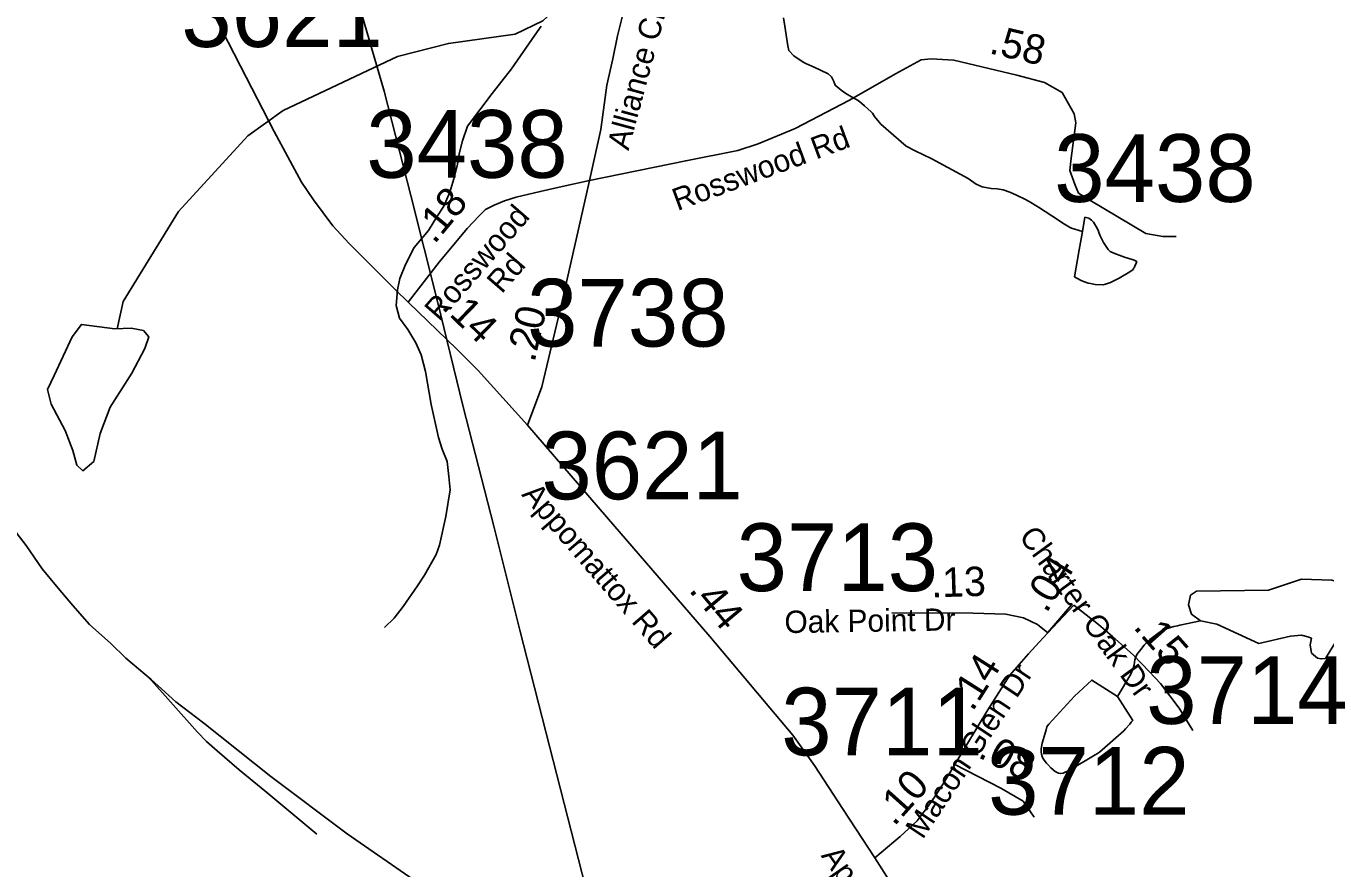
# Model space of a CAD drawing. Extents: x 1662474 to 1856135, y 779280 to 917889.
# Drawn here: x 1774997 to 1780521, y 801155 to 804737 of the extents above; entities that cross this region are included whole.
import ezdxf

# ---------------------------------------------------------------- set-up
doc = ezdxf.new("R2010")
doc.units = 0
for name, color, linetype in [('Cogo Default Point CELL', 7, 'Continuous'), ('Exist Hydrographic Misc Water Feature', 7, 'Continuous'), ('Exist Hydrographic Pond Under 1500 Sq Ft', 7, 'Continuous'), ('Exist Railroad Mainline', 7, 'Continuous'), ('Exist Railroad Siding', 7, 'Continuous'), ('Exist Road Non-System Type 51', 7, 'Continuous'), ('Exist Road Secondary Mileage Tenths English Label', 7, 'Continuous'), ('Exist Road Secondary Type 51 Attributed', 7, 'Continuous'), ('Exist Road Secondary Type 51 Label', 7, 'Continuous'), ('Exist Utilities Electrical Transmission Line', 7, 'Continuous'), ('Prop DGN Element Guardrail', 7, 'Continuous')]:
    doc.layers.add(name, color=color, linetype=linetype)

msp = doc.modelspace()

# ---------------------------------------------------------------- linework, layer by layer
at = {"layer": 'Exist Hydrographic Misc Water Feature'}
for points in [[(1775384.5, 803448.3), (1775409.4, 803564.6), (1775645.4, 803947), (1775940.3, 804269.2), (1776090.4, 804377.8), (1776576.4, 804607.5), (1776793.3, 804662.2), (1777077.3, 804702.3), (1777194.4, 804759), (1777505.5, 805048.1), (1777672.4, 805182.5), (1778120.4, 805468.8)], [(1779489.3, 803862.9), (1779443.2, 803877.2), (1779433.4, 803881.3), (1779413.5, 803893.4), (1779359.5, 803929.8), (1779301.9, 803966.2), (1779261.9, 803990.5), (1779244.1, 804000.6), (1779208.2, 804016.9), (1779180.3, 804029.1), (1779152.4, 804039.3), (1779126.4, 804043.4), (1779100.4, 804045.6), (1779062.4, 804051.9), (1779036.6, 804064.1), (1779002.6, 804088.3), (1778849.2, 804171.4), (1778777.4, 804205.9), (1778739.7, 804226.1), (1778632.2, 804318.9), (1778624.2, 804326.9), (1778604.3, 804351.1), (1778596.5, 804365.2), (1778590.6, 804371.2), (1778562.7, 804397.4), (1778550.8, 804407.5), (1778534.8, 804419.6), (1778506.9, 804435.8), (1778483, 804450), (1778463.1, 804464.1), (1778437.2, 804484.3), (1778431.5, 804500.4), (1778421.4, 804520.4), (1778407.7, 804532.6), (1778375.7, 804548.8), (1778347.8, 804560.9), (1778315.8, 804575.2), (1778303.9, 804581.3), (1778276.1, 804599.4), (1778262.1, 804609.6), (1778240.2, 804631.8), (1778236.5, 804651.7), (1778222.9, 804735.9), (1778217.2, 804772)], [(1776521.8, 802178.3), (1776562.2, 802218), (1776600.6, 802267.7), (1776661.3, 802355.3), (1776691.8, 802401), (1776740.4, 802488.7), (1776754.8, 802528.5), (1776781.8, 802650.3), (1776800.7, 802764.2), (1776795.2, 802820.3), (1776787.8, 802884.4), (1776766.3, 802936.5), (1776750.7, 802986.7), (1776719.7, 803127), (1776694.9, 803267.2), (1776677.5, 803337.4), (1776653.9, 803389.6), (1776620.5, 803445.8), (1776584.8, 803494.2), (1776571, 803548.3), (1776575.8, 803614.3), (1776586, 803662.2), (1776610.6, 803722), (1776647.1, 803793.8), (1776707.8, 803867.2), (1776744.3, 803924.9), (1776772.8, 803970.7), (1776799.1, 804030.5), (1776815.7, 804086.4), (1776830, 804142.3), (1776840.7, 804198.2), (1776853, 804248.1), (1776873.5, 804310), (1776978.7, 804449.2), (1777061.5, 804554.5), (1777160.8, 804697.7), (1777187, 804735.5)], [(1779637.7, 801884.8), (1779694.2, 801979), (1779704.4, 802004.9), (1779708.5, 802019), (1779712.6, 802040.9), (1779714.7, 802050.9), (1779720.9, 802062.8), (1779736.8, 802084.8), (1779751, 802102.6), (1779775.2, 802126.5), (1779815.4, 802156.2), (1779837.5, 802168.1), (1779849.6, 802174), (1779863.6, 802177.9), (1779877.7, 802181.8), (1779893.7, 802185.6), (1779903.6, 802187.6), (1779991.7, 802206.3)]]:
    msp.add_lwpolyline(points, dxfattribs=at)
at = {"layer": 'Exist Hydrographic Pond Under 1500 Sq Ft'}
for points in [[(1779489.3, 803862.9), (1779474.6, 803784.9), (1779455.9, 803669), (1779461.9, 803665), (1779485.9, 803652.8), (1779513.7, 803642.7), (1779523.6, 803640.6), (1779543.7, 803636.4), (1779577.7, 803636.2), (1779587.6, 803638.1), (1779599.9, 803642.1), (1779605.8, 803644), (1779613.8, 803647.9), (1779645.8, 803663.8), (1779690.1, 803691.4), (1779704.2, 803701.4), (1779708.1, 803707.3), (1779710.2, 803711.3), (1779712.2, 803715.3), (1779718.2, 803727.2), (1779720.4, 803735.2), (1779706.5, 803741.4), (1779700.3, 803743.4), (1779668.6, 803753.6), (1779622.6, 803769.9), (1779606.6, 803778.1), (1779602.7, 803782.1), (1779598.8, 803786.1), (1779579, 803816.3), (1779565.2, 803844.4), (1779559.1, 803858.4), (1779555.4, 803868.5), (1779549.4, 803880.4), (1779545.3, 803888.5), (1779535.5, 803902.5), (1779531.6, 803906.5), (1779527.5, 803910.6), (1779515.6, 803918.7), (1779499.6, 803922.8), (1779489.3, 803862.9)], [(1775374.2, 803447.8), (1775232.4, 803467.6), (1775192.9, 803414.9), (1775117.1, 803250.1), (1775087.4, 803190.8), (1775103.9, 803128.2), (1775163.2, 803016.2), (1775196.2, 802930.6), (1775212.7, 802868), (1775239, 802844.9), (1775285.2, 802884.4), (1775311.6, 803003), (1775354.4, 803115.1), (1775446.7, 803260), (1775502.7, 803365.5), (1775519.2, 803414.9), (1775496.2, 803441.2), (1775443.4, 803451.1), (1775374.2, 803447.8)], [(1780569.8, 802126), (1780569.8, 802373.2), (1780550.1, 802379.8), (1780420.4, 802383), (1780280.3, 802336.3), (1779974.3, 802332.7), (1779949.2, 802315.1), (1779940.5, 802274.3), (1779953.4, 802234.5), (1779991.7, 802206.3), (1780060.4, 802192.9), (1780238.9, 802110.4), (1780373.7, 802141.1), (1780420.8, 802145.4), (1780447.1, 802138.9), (1780462.9, 802132.7), (1780458, 802103.8), (1780462.9, 802069), (1780488.4, 802047.8), (1780504, 802044.7), (1780522.4, 802045.8), (1780569.8, 802123.5)], [(1779637.7, 801884.8), (1779702.8, 801783), (1779696.9, 801775), (1779690.7, 801767), (1779672.5, 801747.1), (1779664.5, 801739.1), (1779561.9, 801647.8), (1779553.7, 801641.9), (1779543.7, 801635.9), (1779433.4, 801570.7), (1779407.1, 801558.9), (1779395.2, 801557), (1779387.2, 801559), (1779373.3, 801565.2), (1779355.4, 801581.2), (1779341.3, 801595.4), (1779335.6, 801601.4), (1779321.6, 801619.5), (1779317.7, 801629.6), (1779315.7, 801639.6), (1779313.8, 801649.6), (1779313.8, 801661.6), (1779317.9, 801685.6), (1779334.5, 801743.4), (1779338.4, 801755.4), (1779340.5, 801759.4), (1779346.6, 801767.4), (1779455.5, 801886.6), (1779528.8, 801954.4), (1779637.7, 801884.8)]]:
    msp.add_lwpolyline(points, dxfattribs=at)
at = {"layer": 'Exist Railroad Mainline'}
for points in [[(1774922.9, 802624.8), (1774997, 802526.7), (1775065.1, 802427.5)], [(1775065.1, 802427.5), (1775133.5, 802344.8), (1775196.5, 802271.3), (1775266.4, 802190.3), (1775357.5, 802109.8), (1775420.6, 802047.4), (1775529.1, 801956.5), (1775634.1, 801862), (1775753.1, 801771.1), (1776037.8, 801544.5), (1776362.3, 801300.5), (1776661.9, 801093.1)]]:
    msp.add_lwpolyline(points, dxfattribs=at)
at = {"layer": 'Exist Railroad Siding'}
msp.add_lwpolyline([(1775518.6, 801966), (1775726.4, 801732.5), (1775764.5, 801692.7), (1775809, 801653.1), (1775903.2, 801573.3), (1776011.7, 801483.8), (1776232.8, 801299.1)], dxfattribs=at)
at = {"layer": 'Exist Road Non-System Type 51'}
msp.add_line((1779342, 802156.4), (1779443.6, 802275.8), dxfattribs=at)
at = {"layer": 'Exist Road Secondary Type 51 Attributed'}
for points in [[(1775212.8, 805927.4), (1775242, 805861.7), (1775383.3, 805589.1), (1775533.9, 805302.9), (1775750.2, 804876), (1775908.7, 804566.4), (1776051.5, 804288.1), (1776167.8, 804072.8), (1776218.8, 803996.7), (1776301.4, 803886.9), (1776370.7, 803811.9), (1776568.6, 803614.6), (1776621.8, 803562.5)], [(1777392.7, 804080.1), (1777440.7, 804295.9), (1777466.8, 804485), (1777492.7, 804597), (1777512.4, 804695.1), (1777535.4, 804790.8)], [(1777392.7, 804080.1), (1777802.4, 804163.5), (1778024.2, 804207.3), (1778110.8, 804234.8), (1778268.1, 804300.5), (1778499.2, 804420.6), (1778693.7, 804532.6), (1778803.5, 804592.2), (1778846.4, 804596.8), (1778942.1, 804591.7), (1779210.3, 804528), (1779328.1, 804495.9), (1779403.1, 804453.1), (1779454.3, 804363.6), (1779460.4, 804324.9), (1779440.5, 804174.8), (1779435.2, 804121.3), (1779457.9, 804059.7), (1779472.1, 804026.1), (1779520, 803995.5), (1779759.1, 803854.3), (1779831, 803841.3), (1779887, 803841.3)], [(1776621.8, 803562.5), (1776754.2, 803732.4), (1776872, 803875.2), (1776924.1, 803929.4), (1776951.2, 803955.5), (1776988.2, 803973.8), (1777031, 803993.6), (1777081, 804008.2), (1777183.2, 804032.1), (1777289.5, 804057.2), (1777392.7, 804080.1)], [(1777129.5, 803039.1), (1777189.9, 803201.8), (1777273.3, 803554.1), (1777346.3, 803873.1), (1777392.7, 804080.1)], [(1776621.8, 803562.5), (1776828.2, 803362.3), (1776919.9, 803271.6), (1777129.5, 803039.1)], [(1778605.7, 801198.1), (1778471.2, 801403.4), (1778349.7, 801590.6), (1778258, 801719.8), (1777904.1, 802139.5), (1777465.2, 802649.2), (1777129.5, 803039.1)], [(1779341.7, 802156.1), (1779453.2, 802272.9)], [(1779453.2, 802272.9), (1779557.5, 802190.5), (1779616.9, 802139.5), (1779705.5, 802061.3), (1779774.3, 801989.3), (1779821.7, 801939.8), (1779899.9, 801834.5), (1779958.1, 801740.5)], [(1779341.7, 802156.1), (1779297.9, 802190.5), (1779238.5, 802219.7), (1779163.4, 802234.3), (1779022.7, 802239.5), (1778679.2, 802240.1)], [(1778946.6, 801595.3), (1779086.8, 801827.5), (1779180.5, 801975.7), (1779259.8, 802066), (1779305.2, 802115.5), (1779341.7, 802156.1)], [(1778605.7, 801198.1), (1778714.1, 801288.8), (1778786, 801355.5), (1778828.8, 801411.9), (1778859.5, 801455.8), (1778897, 801513.7), (1778946.6, 801595.3)], [(1778946.6, 801595.3), (1779142.5, 801495.2), (1779236.4, 801439.9), (1779283.3, 801371.1)], [(1779003.9, 800575.7), (1778794.4, 800902), (1778605.7, 801198.1)]]:
    msp.add_lwpolyline(points, dxfattribs=at)
at = {"layer": 'Exist Utilities Electrical Transmission Line'}
msp.add_lwpolyline([(1776405.6, 804855.2), (1776520, 804459.6), (1776632.8, 804016.2), (1776747, 803564.5), (1776855.7, 803116.9), (1776986.8, 802609.8), (1777097.3, 802166.4), (1777238.6, 801612.8), (1777377.9, 801069.7), (1777541.5, 800404.3), (1777644.1, 799990.7), (1777715.5, 799725), (1777795.4, 799411.2), (1777873, 799127.7)], dxfattribs=at)

# ---------------------------------------------------------------- texts
at = {"layer": 'Cogo Default Point CELL'}
for s, p in [('3621', (1775657.2, 804647.5)), ('3438', (1776443.6, 804090.9)), ('3438', (1779369.1, 803988.3)), ('3738', (1777127.6, 803373.1)), ('3621', (1777188.4, 802723.4)), ('3713', (1778018.4, 802333)), ('3714', (1779760.3, 801768.1)), ('3711', (1778208.2, 801634)), ('3712', (1779088.1, 801382))]:
    msp.add_text(s, height=288, dxfattribs=at).set_placement(p)
at = {"layer": 'Exist Road Secondary Mileage Tenths English Label'}
for s, rotation, p in [('.13', 1.8079, (1778847.7, 802305.9)), ('.04', 58.0072, (1779335.9, 802235.5)), ('.44', 309.9503, (1777812.4, 802335.2)), ('.15', 311.648, (1779702, 802177.7)), ('.14', 57.6799, (1779022, 801817.1)), ('.08', 332.268, (1779039.9, 801628.8)), ('.10', 48.2016, (1778688.6, 801329.1))]:
    msp.add_text(s, height=125, rotation=rotation, dxfattribs=at).set_placement(p)
at = {"layer": 'Exist Road Secondary Type 51 Label'}
for s, rotation, p in [('Alliance Church Rd', 74.8674, (1777558.6, 804204.3)), ('Rosswood Rd', 20.3551, (1777767, 803949.3)), ('Rosswood ', 48.9901, (1776754.8, 803475.6)), ('Rd', 48.9901, (1777019.8, 803594.4)), ('Appomattox Rd', 310.8982, (1777101.1, 802741.8)), ('Charter Oak Dr', 306.0592, (1779216, 802565.5)), ('Oak Point Dr', 0.8967, (1778222.7, 802154.2)), ('Macon Glen Dr', 56.3251, (1778809.5, 801273.5)), ('Appomattox Rd', 305.0508, (1778375.1, 801207.4))]:
    msp.add_text(s, height=95, rotation=rotation, dxfattribs=at).set_placement(p)
at = {"layer": 'Prop DGN Element Guardrail'}
for s, rotation, p in [('.58', 346.6396, (1779088.3, 804621.2)), ('.18', 50.4836, (1776733.3, 803805.4)), ('.14', 315.8814, (1776759.2, 803539.7)), ('.20', 77.1148, (1777159, 803302.8))]:
    msp.add_text(s, height=125, rotation=rotation, dxfattribs=at).set_placement(p)

doc.saveas('drawing.dxf')
